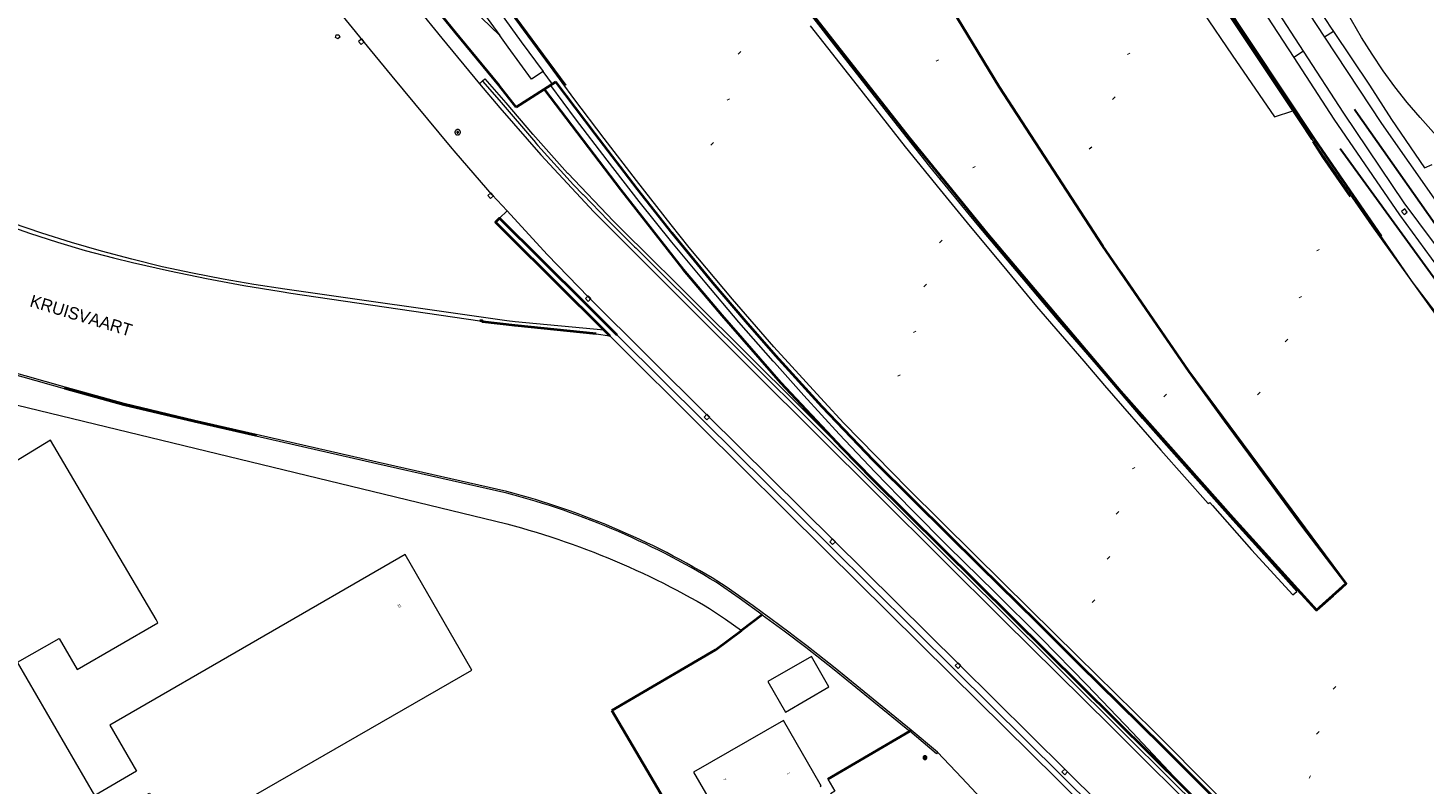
# Model space of a CAD drawing. Header units: metres. Extents: x 135779 to 137489, y 452643 to 455118.
# Tile 354 of 489: x 136446 to 136604, y 454684 to 454770. Entities that reach past the tile are written whole.
import ezdxf
from ezdxf.enums import TextEntityAlignment as Align

# ---------------------------------------------------------------- set-up
doc = ezdxf.new("R2010")
doc.units = ezdxf.units.M
for name, pattern in [('DGN_Style_1', [33.729988, 0.056123, -33.673865]), ('DGN_Style_3', [78.572352, 56.123108, -22.449243]), ('DGN_Style_4', [89.853097, 44.898487, -22.449243, 0.056123, -22.449243])]:
    doc.linetypes.add(name, pattern=pattern)
for name, color, linetype, lineweight in [('KTop_BTD_Grasland overig', 62, 'Continuous', 13), ('KTop_BTD_Groenvoorziening', 62, 'Continuous', 13), ('KTop_NAR_Huisnummer (t)', 7, 'Continuous', 13), ('KTop_NAR_Huisnummer tijdelijk (t)', 7, 'Continuous', 13), ('KTop_ORL_Water (t)', 7, 'Continuous', 13), ('KTop_OTD_Gesloten verharding', 15, 'Continuous', 13), ('KTop_OTD_Half verhard', 15, 'Continuous', 13), ('KTop_OTD_Onverhard', 15, 'Continuous', 13), ('KTop_OTD_Open verharding', 15, 'Continuous', 13), ('KTop_OWG_Berm_groenvoorziening', 52, 'Continuous', 13), ('KTop_PND_Grondvlaksituatie van BAG-pand [tachy]', 1, 'Continuous', 13), ('KTop_PUT_Brandkraan of -put', 1, 'Continuous', 13), ('KTop_PUT_Inspectie- of rioolput', 15, 'Continuous', 13), ('KTop_PUT_Kolk', 15, 'Continuous', 13), ('KTop_SHD_Geluidsscherm (l)', 1, 'Continuous', 40), ('KTop_SHD_Hek (l)', 15, 'DGN_Style_4', 40), ('KTop_SHD_Kademuur', 16, 'Continuous', 13), ('KTop_SHD_Kademuur (l)', 1, 'Continuous', 40), ('KTop_SHD_Muur', 15, 'Continuous', 13), ('KTop_SHD_Muur (l)', 15, 'Continuous', 40), ('KTop_SPR_Sneltram (l)', 251, 'DGN_Style_3', 30), ('KTop_SPR_Trein (l)', 8, 'DGN_Style_1', 53), ('KTop_VGO_Boom', 92, 'Continuous', 13), ('KTop_WGD_OV-baan', 251, 'Continuous', 13), ('KTop_WGD_Spoorbaan', 251, 'Continuous', 13)]:
    doc.layers.add(name, color=color, linetype=linetype, lineweight=lineweight)
doc.styles.add('Style-ROVU', font='ROVU.shx')
doc.styles.add('Style-ROVUCURSIEF', font='ROVUCURSIEF.shx')

# ---------------------------------------------------------------- blocks, each defined once
blk = doc.blocks.new('PUT_Brandkraan_of_-put')
at = {"layer": 'KTop_PUT_Brandkraan of -put'}
for p, q in [((-0.25, 0.03), (0, 0.25)), ((-0.16, -0.25), (-0.25, 0.03)), ((0, 0.25), (0.25, 0.03)), ((0.25, 0.03), (0.16, -0.25)), ((0.16, -0.25), (-0.16, -0.25))]:
    blk.add_line(p, q, dxfattribs=at)
blk = doc.blocks.new('PUT_Inspectie-_of_rioolput')
at = {"layer": 'KTop_PUT_Inspectie- of rioolput', "flags": 128}
for points in [[(0.31, 0), (0.31, 0.03), (0.3, 0.06), (0.29, 0.1), (0.28, 0.13), (0.27, 0.15), (0.25, 0.18), (0.23, 0.21), (0.21, 0.23), (0.18, 0.25), (0.15, 0.27), (0.13, 0.28), (0.1, 0.29), (0.06, 0.3), (0.03, 0.31), (0, 0.31), (-0.03, 0.31), (-0.06, 0.3), (-0.1, 0.29), (-0.13, 0.28), (-0.16, 0.27), (-0.18, 0.25), (-0.21, 0.23), (-0.23, 0.21), (-0.25, 0.18), (-0.27, 0.15), (-0.28, 0.13), (-0.29, 0.1), (-0.3, 0.06), (-0.31, 0.03), (-0.31, 0), (-0.31, -0.03), (-0.3, -0.06), (-0.29, -0.1), (-0.28, -0.13), (-0.27, -0.16), (-0.25, -0.18), (-0.23, -0.21), (-0.21, -0.23), (-0.18, -0.25), (-0.15, -0.27), (-0.13, -0.28), (-0.1, -0.29), (-0.06, -0.3), (-0.03, -0.31), (0, -0.31), (0.03, -0.31), (0.06, -0.3), (0.1, -0.29), (0.13, -0.28), (0.15, -0.27), (0.18, -0.25), (0.21, -0.23), (0.23, -0.21), (0.25, -0.18), (0.27, -0.15), (0.28, -0.13), (0.29, -0.1), (0.3, -0.06), (0.31, -0.03), (0.31, 0)], [(0.1, 0), (0.09, 0.01), (0.09, 0.02), (0.09, 0.03), (0.09, 0.04), (0.08, 0.05), (0.08, 0.06), (0.07, 0.06), (0.06, 0.07), (0.06, 0.08), (0.05, 0.08), (0.04, 0.09), (0.03, 0.09), (0.02, 0.09), (0.01, 0.09), (0, 0.09), (-0.01, 0.09), (-0.02, 0.09), (-0.03, 0.09), (-0.04, 0.09), (-0.05, 0.08), (-0.06, 0.08), (-0.06, 0.07), (-0.07, 0.06), (-0.08, 0.06), (-0.08, 0.05), (-0.09, 0.04), (-0.09, 0.03), (-0.09, 0.02), (-0.09, 0.01), (-0.09, 0), (-0.09, -0.01), (-0.09, -0.02), (-0.09, -0.03), (-0.09, -0.04), (-0.08, -0.05), (-0.08, -0.06), (-0.07, -0.06), (-0.06, -0.07), (-0.06, -0.08), (-0.05, -0.08), (-0.04, -0.09), (-0.03, -0.09), (-0.02, -0.09), (-0.01, -0.09), (0, -0.09), (0.01, -0.09), (0.02, -0.09), (0.03, -0.09), (0.04, -0.09), (0.05, -0.08), (0.06, -0.08), (0.06, -0.07), (0.07, -0.06), (0.08, -0.06), (0.08, -0.05), (0.09, -0.04), (0.09, -0.03), (0.09, -0.02), (0.09, -0.01), (0.1, 0)], [(0.04, 0), (0.03, 0), (0.03, 0.01), (0.03, 0.01), (0.03, 0.01), (0.03, 0.02), (0.03, 0.02), (0.03, 0.02), (0.02, 0.03), (0.02, 0.03), (0.02, 0.03), (0.01, 0.03), (0.01, 0.03), (0.01, 0.03), (0, 0.03), (0, 0.03), (0, 0.03), (-0.01, 0.03), (-0.01, 0.03), (-0.01, 0.03), (-0.02, 0.03), (-0.02, 0.03), (-0.02, 0.03), (-0.03, 0.02), (-0.03, 0.02), (-0.03, 0.02), (-0.03, 0.01), (-0.03, 0.01), (-0.03, 0.01), (-0.03, 0), (-0.03, 0), (-0.03, 0), (-0.03, -0.01), (-0.03, -0.01), (-0.03, -0.01), (-0.03, -0.02), (-0.03, -0.02), (-0.03, -0.02), (-0.02, -0.03), (-0.02, -0.03), (-0.02, -0.03), (-0.01, -0.03), (-0.01, -0.03), (-0.01, -0.03), (0, -0.03), (0, -0.03), (0, -0.03), (0.01, -0.03), (0.01, -0.03), (0.01, -0.03), (0.02, -0.03), (0.02, -0.03), (0.02, -0.03), (0.03, -0.02), (0.03, -0.02), (0.03, -0.02), (0.03, -0.01), (0.03, -0.01), (0.03, -0.01), (0.03, 0), (0.04, 0)], [(0.01, 0.02), (0.01, 0.02), (0.01, 0.02), (0, 0.02), (0, 0.02), (0, 0.02), (0, 0.02), (-0.01, 0.02), (-0.01, 0.02), (-0.01, 0.02), (-0.01, 0.02), (-0.01, 0.02), (-0.02, 0.02), (-0.02, 0.01), (-0.02, 0.01), (-0.02, 0.01), (-0.02, 0.01), (-0.02, 0.01), (-0.02, 0), (-0.02, 0), (-0.02, 0), (-0.02, 0), (-0.02, -0.01), (-0.02, -0.01), (-0.02, -0.01), (-0.02, -0.01), (-0.02, -0.01), (-0.02, -0.02), (-0.01, -0.02), (-0.01, -0.02), (-0.01, -0.02), (-0.01, -0.02), (-0.01, -0.02), (0, -0.02), (0, -0.02), (0, -0.02), (0, -0.02), (0.01, -0.02), (0.01, -0.02), (0.01, -0.02), (0.01, -0.02), (0.01, -0.02), (0.02, -0.02), (0.02, -0.01), (0.02, -0.01), (0.02, -0.01), (0.02, -0.01), (0.02, -0.01), (0.02, 0), (0.02, 0), (0.02, 0), (0.02, 0), (0.02, 0.01), (0.02, 0.01), (0.02, 0.01), (0.02, 0.01), (0.02, 0.01), (0.02, 0.02), (0.01, 0.02), (0.01, 0.02), (0.01, 0.02)]]:
    blk.add_lwpolyline(points, dxfattribs=at)
blk = doc.blocks.new('PUT_Kolk')
at = {"layer": 'KTop_PUT_Kolk', "flags": 128}
blk.add_lwpolyline([(0.22, -0.23), (0.22, 0.22), (-0.23, 0.22), (-0.23, -0.23), (0.22, -0.23)], dxfattribs=at)
blk = doc.blocks.new('VGO_Boom')
at = {"layer": 'KTop_VGO_Boom', "flags": 128}
for points in [[(0.21, 0), (0.21, 0.02), (0.21, 0.04), (0.2, 0.07), (0.2, 0.09), (0.19, 0.11), (0.17, 0.13), (0.16, 0.14), (0.14, 0.16), (0.13, 0.17), (0.11, 0.19), (0.09, 0.2), (0.07, 0.2), (0.04, 0.21), (0.02, 0.21), (0, 0.21), (-0.02, 0.21), (-0.05, 0.21), (-0.07, 0.2), (-0.09, 0.2), (-0.11, 0.19), (-0.13, 0.17), (-0.14, 0.16), (-0.16, 0.14), (-0.17, 0.13), (-0.19, 0.11), (-0.2, 0.09), (-0.2, 0.07), (-0.21, 0.04), (-0.21, 0.02), (-0.22, 0), (-0.21, -0.02), (-0.21, -0.05), (-0.2, -0.07), (-0.2, -0.09), (-0.19, -0.11), (-0.17, -0.13), (-0.16, -0.14), (-0.14, -0.16), (-0.13, -0.17), (-0.11, -0.19), (-0.09, -0.2), (-0.07, -0.2), (-0.05, -0.21), (-0.02, -0.21), (0, -0.22), (0.02, -0.21), (0.04, -0.21), (0.07, -0.2), (0.09, -0.2), (0.11, -0.19), (0.13, -0.17), (0.14, -0.16), (0.16, -0.14), (0.17, -0.13), (0.19, -0.11), (0.2, -0.09), (0.2, -0.07), (0.21, -0.05), (0.21, -0.02), (0.21, 0)], [(0.15, 0), (0.15, 0.02), (0.15, 0.03), (0.15, 0.05), (0.14, 0.06), (0.13, 0.08), (0.13, 0.09), (0.12, 0.1), (0.1, 0.12), (0.09, 0.13), (0.08, 0.13), (0.06, 0.14), (0.05, 0.15), (0.03, 0.15), (0.02, 0.15), (0, 0.15), (-0.02, 0.15), (-0.03, 0.15), (-0.05, 0.15), (-0.06, 0.14), (-0.08, 0.13), (-0.09, 0.13), (-0.1, 0.12), (-0.12, 0.1), (-0.13, 0.09), (-0.13, 0.08), (-0.14, 0.06), (-0.15, 0.05), (-0.15, 0.03), (-0.15, 0.02), (-0.16, 0), (-0.15, -0.02), (-0.15, -0.03), (-0.15, -0.05), (-0.14, -0.06), (-0.13, -0.08), (-0.13, -0.09), (-0.12, -0.1), (-0.1, -0.12), (-0.09, -0.13), (-0.08, -0.13), (-0.06, -0.14), (-0.05, -0.15), (-0.03, -0.15), (-0.02, -0.15), (0, -0.16), (0.02, -0.15), (0.03, -0.15), (0.05, -0.15), (0.06, -0.14), (0.08, -0.13), (0.09, -0.13), (0.1, -0.12), (0.12, -0.1), (0.13, -0.09), (0.13, -0.08), (0.14, -0.06), (0.15, -0.05), (0.15, -0.03), (0.15, -0.02), (0.15, 0)], [(0.1, 0), (0.09, 0.01), (0.09, 0.02), (0.09, 0.03), (0.09, 0.04), (0.08, 0.05), (0.08, 0.06), (0.07, 0.06), (0.06, 0.07), (0.06, 0.08), (0.05, 0.08), (0.04, 0.09), (0.03, 0.09), (0.02, 0.09), (0.01, 0.09), (0, 0.09), (-0.01, 0.09), (-0.02, 0.09), (-0.03, 0.09), (-0.04, 0.09), (-0.05, 0.08), (-0.06, 0.08), (-0.06, 0.07), (-0.07, 0.06), (-0.08, 0.06), (-0.08, 0.05), (-0.09, 0.04), (-0.09, 0.03), (-0.09, 0.02), (-0.09, 0.01), (-0.1, 0), (-0.09, -0.01), (-0.09, -0.02), (-0.09, -0.03), (-0.09, -0.04), (-0.08, -0.05), (-0.08, -0.06), (-0.07, -0.06), (-0.06, -0.07), (-0.06, -0.08), (-0.05, -0.08), (-0.04, -0.09), (-0.03, -0.09), (-0.02, -0.09), (-0.01, -0.09), (0, -0.1), (0.01, -0.09), (0.02, -0.09), (0.03, -0.09), (0.04, -0.09), (0.05, -0.08), (0.06, -0.08), (0.06, -0.07), (0.07, -0.06), (0.08, -0.06), (0.08, -0.05), (0.09, -0.04), (0.09, -0.03), (0.09, -0.02), (0.09, -0.01), (0.1, 0)], [(0.04, 0), (0.03, 0), (0.03, 0.01), (0.03, 0.01), (0.03, 0.01), (0.03, 0.02), (0.03, 0.02), (0.03, 0.02), (0.02, 0.03), (0.02, 0.03), (0.02, 0.03), (0.01, 0.03), (0.01, 0.03), (0.01, 0.03), (0, 0.03), (0, 0.03), (0, 0.03), (-0.01, 0.03), (-0.01, 0.03), (-0.01, 0.03), (-0.02, 0.03), (-0.02, 0.03), (-0.02, 0.03), (-0.03, 0.02), (-0.03, 0.02), (-0.03, 0.02), (-0.03, 0.01), (-0.03, 0.01), (-0.03, 0.01), (-0.04, 0), (-0.04, 0), (-0.04, 0), (-0.03, -0.01), (-0.03, -0.01), (-0.03, -0.01), (-0.03, -0.02), (-0.03, -0.02), (-0.03, -0.02), (-0.02, -0.03), (-0.02, -0.03), (-0.02, -0.03), (-0.01, -0.03), (-0.01, -0.03), (-0.01, -0.03), (0, -0.04), (0, -0.04), (0, -0.04), (0.01, -0.03), (0.01, -0.03), (0.01, -0.03), (0.02, -0.03), (0.02, -0.03), (0.02, -0.03), (0.03, -0.02), (0.03, -0.02), (0.03, -0.02), (0.03, -0.01), (0.03, -0.01), (0.03, -0.01), (0.03, 0), (0.04, 0)]]:
    blk.add_lwpolyline(points, dxfattribs=at)

msp = doc.modelspace()

# ---------------------------------------------------------------- linework, layer by layer
at = {"layer": 'KTop_BTD_Grasland overig', "flags": 128}
msp.add_lwpolyline([(136589.17, 454760.6), (136580.54, 454773.59), (136574.5, 454783.74)], dxfattribs=at)
at = {"layer": 'KTop_BTD_Groenvoorziening', "flags": 128}
for points in [[(136439.32, 454728.46), (136500, 454713.74), (136500.83, 454713.52), (136501.67, 454713.28), (136502.5, 454713.04), (136503.32, 454712.79), (136504.15, 454712.53), (136504.97, 454712.26), (136505.79, 454711.99), (136506.61, 454711.71), (136507.42, 454711.42), (136508.24, 454711.13), (136509.05, 454710.82), (136509.85, 454710.51), (136510.66, 454710.19), (136511.46, 454709.87), (136512.26, 454709.54), (136513.05, 454709.19), (136513.84, 454708.85), (136514.63, 454708.49), (136515.41, 454708.13), (136516.2, 454707.76), (136516.97, 454707.38), (136517.75, 454707), (136518.52, 454706.61), (136519.29, 454706.21), (136520.05, 454705.8), (136520.81, 454705.39), (136521.57, 454704.97), (136522.32, 454704.55), (136523, 454704.15), (136524.81, 454702.91), (136526.6, 454701.65), (136528.97, 454703.43)], [(136545.7, 454690.21), (136536.42, 454684.76), (136537.19, 454683.42), (136536.71, 454683.12), (136537.29, 454682.06), (136536.81, 454681.77)], [(136591.94, 454644.9), (136580.88, 454650.74), (136568.15, 454663.47), (136565.9, 454669.65), (136551.6, 454684.91), (136548.87, 454687.82)]]:
    msp.add_lwpolyline(points, dxfattribs=at)
at = {"layer": 'KTop_OTD_Gesloten verharding', "flags": 128}
for points in [[(136494.03, 454778.95), (136497.62, 454774.02), (136501.63, 454768.43), (136504.13, 454765.06)], [(136496.91, 454763.67), (136497.24, 454763.99)], [(136601.28, 454659.69), (136575.67, 454685.08), (136570.93, 454690.12), (136565.8, 454695.47), (136560.62, 454700.76), (136555.37, 454706), (136550.08, 454711.18), (136545.9, 454715.37), (136541.77, 454719.62), (136537.71, 454723.93), (136533.7, 454728.29), (136530.35, 454732.03), (136530.22, 454732.18), (136526.32, 454736.64), (136522.49, 454741.15), (136518.72, 454745.72), (136515.01, 454750.33), (136511.36, 454755), (136507.77, 454759.71), (136504.99, 454763.47), (136505.19, 454763.61), (136504.13, 454765.06)]]:
    msp.add_lwpolyline(points, dxfattribs=at)
at = {"layer": 'KTop_OTD_Half verhard', "flags": 128}
for points in [[(136532.99, 454872.53), (136532.72, 454871.7), (136536.71, 454864.81), (136541.63, 454856.43), (136542.54, 454856.74), (136543.82, 454854.38), (136542.96, 454853.96), (136546.54, 454847.82), (136561.98, 454821.66), (136562.87, 454822.17), (136564.24, 454819.93), (136563.31, 454819.38), (136577.37, 454795.56), (136582.36, 454787.46), (136583.24, 454788.03), (136584.79, 454785.64), (136583.94, 454785.05), (136588.02, 454778.46), (136593.45, 454770.08), (136593.76, 454769.61)], [(136593.76, 454769.61), (136592.76, 454768.95)], [(136593.76, 454769.61), (136597.85, 454763.5), (136600.35, 454759.61), (136604.09, 454754.15), (136604.97, 454754.52)]]:
    msp.add_lwpolyline(points, dxfattribs=at)
at = {"layer": 'KTop_OTD_Onverhard', "flags": 128}
msp.add_lwpolyline([(136500.02, 454749.25), (136499.15, 454748.42)], dxfattribs=at)
at = {"layer": 'KTop_OTD_Open verharding', "flags": 128}
for points in [[(136504.13, 454765.06), (136502.8, 454764.18), (136500.14, 454767.84), (136499.19, 454769.14)], [(136590.36, 454767.37), (136589.27, 454766.64)]]:
    msp.add_lwpolyline(points, dxfattribs=at)
at = {"layer": 'KTop_OWG_Berm_groenvoorziening', "flags": 128}
for points in [[(136499.19, 454769.14), (136495.09, 454773.11), (136490.23, 454777.93), (136485.42, 454782.8), (136480.68, 454787.73), (136475.99, 454792.71), (136471.36, 454797.75), (136466.8, 454802.84), (136465.57, 454804.23), (136462.29, 454807.98), (136462.26, 454808.01), (136459.01, 454812.34)], [(136494.03, 454778.95), (136492.74, 454777.97), (136496.43, 454772.94), (136499.19, 454769.14)]]:
    msp.add_lwpolyline(points, dxfattribs=at)
at = {"layer": 'KTop_PND_Grondvlaksituatie van BAG-pand [tachy]', "flags": 128}
for points in [[(136606.69, 454756.53), (136605.11, 454758.15), (136603.6, 454759.83), (136602.14, 454761.55), (136600.75, 454763.33), (136599.42, 454765.15), (136598.16, 454767.02), (136596.96, 454768.93), (136595.83, 454770.89), (136591.53, 454778.54), (136591.12, 454779.26), (136589.94, 454781.36), (136574.66, 454808.53), (136573.26, 454811.01), (136551.88, 454848.98), (136521.97, 454901.97), (136520.4, 454901.08), (136507.68, 454923.69), (136506.41, 454925.94), (136504.5, 454929.33), (136500, 454937.32), (136491.77, 454951.94), (136493.34, 454952.82), (136482.72, 454971.69)], [(136448.89, 454660.12), (136462.05, 454667.71), (136456.52, 454677.22), (136458.46, 454678.37), (136456.6, 454681.58), (136459.45, 454683.18), (136462.51, 454677.84), (136496.04, 454697.14), (136488.45, 454710.28), (136454.96, 454690.89), (136458, 454685.69), (136453.25, 454682.9), (136444.48, 454698.06), (136449.22, 454700.73), (136451.26, 454697.21), (136460.42, 454702.5), (136460.21, 454702.87), (136455.14, 454711.48), (136448.22, 454723.23), (136439.33, 454717.83)], [(136529.6, 454695.86), (136531.59, 454692.39), (136536.53, 454695.24), (136534.54, 454698.7), (136529.6, 454695.86)], [(136535.55, 454683.91), (136535.67, 454684.01), (136535.55, 454684.22), (136531.4, 454691.42), (136521.16, 454685.58), (136525.52, 454678.09)]]:
    msp.add_lwpolyline(points, dxfattribs=at)
at = {"layer": 'KTop_SHD_Geluidsscherm (l)', "flags": 128}
for points in [[(136607.16, 454656.01), (136601.61, 454661.46), (136595.59, 454667.49), (136590.72, 454672.32), (136584.78, 454678.13), (136580.23, 454682.66), (136574.43, 454688.48), (136569.45, 454693.34), (136565.03, 454697.72), (136560.15, 454702.57), (136553.69, 454708.94), (136546.21, 454716.36), (136541.6, 454720.93), (136535.78, 454727.03), (136530.52, 454732.82), (136527.11, 454736.69), (136523.35, 454741.1), (136518.75, 454746.71), (136514.82, 454751.7), (136510.02, 454758.01), (136505.56, 454763.9)], [(136504.32, 454762.94), (136512.88, 454751.68), (136520.01, 454742.59), (136524.37, 454737.42)], [(136524.37, 454737.42), (136531.04, 454729.77), (136537.98, 454722.38), (136541.49, 454718.81), (136620.23, 454640.78), (136637.46, 454624.28), (136648.26, 454614.78), (136658.6, 454606.24)]]:
    msp.add_lwpolyline(points, dxfattribs=at)
at = {"layer": 'KTop_SHD_Hek (l)', "flags": 128}
for points in [[(136593.69, 454705.56), (136591.86, 454703.94), (136587.17, 454709.06), (136582.37, 454714.41), (136578.64, 454718.58), (136574.9, 454722.78), (136569.62, 454728.8), (136564.83, 454734.38), (136558.21, 454742.18), (136554.52, 454746.65), (136550.18, 454751.97), (136545.59, 454757.63), (136540, 454764.74), (136536.66, 454769), (136533.88, 454772.57), (136530.1, 454777.5), (136526.33, 454782.48), (136522.37, 454787.63), (136517.56, 454793.94), (136513.74, 454798.92), (136510.12, 454803.71), (136505.57, 454809.69), (136500.66, 454816.2), (136497.09, 454820.94), (136491.78, 454827.94), (136484.93, 454836.98), (136479.64, 454843.99), (136474.08, 454851.35)], [(136594.22, 454706.05), (136595.21, 454706.96), (136590.22, 454713.52), (136586.31, 454718.81), (136581.45, 454725.43), (136577.36, 454731.06), (136572.49, 454738.19), (136567.6, 454745.26), (136563.58, 454751.45), (136559.44, 454757.83), (136555.84, 454763.34), (136551.7, 454770.17), (136546.02, 454779.55), (136541.68, 454786.95), (136537.43, 454794.41), (136536.24, 454796.39), (136532.45, 454803.08), (136529.5, 454808.39), (136527.4, 454812.07), (136525.09, 454816.23)], [(136505.56, 454763.9), (136501.07, 454761.01), (136499.13, 454763.46), (136494.13, 454769.53), (136489.32, 454775.47), (136485.39, 454780.2), (136481.71, 454784.68), (136477.93, 454789.31), (136474, 454794.09), (136469.91, 454799.13), (136462.31, 454808.36), (136458.83, 454812.56)], [(136591.34, 454757.39), (136588.56, 454761.62), (136582.96, 454770.03), (136580.55, 454773.73), (136577.94, 454778.04), (136575.84, 454781.59), (136574.58, 454783.78), (136572.89, 454785.78), (136568.79, 454791.96), (136568.75, 454792.02)], [(136574.66, 454783.86), (136576.47, 454780.76), (136576.55, 454780.82), (136580.89, 454773.59), (136591.64, 454757.32), (136602.7, 454741.25), (136614.52, 454725.74), (136626.61, 454710.41), (136639.31, 454695.6), (136648.75, 454684.67)], [(136492.77, 454782.51), (136498.41, 454774.65), (136506.65, 454763.49)], [(136651.81, 454680.73), (136645.54, 454687.96), (136640.23, 454694.17), (136632.58, 454703.08), (136626.17, 454710.54), (136621.08, 454716.97), (136615.67, 454723.83), (136610.17, 454730.97), (136604.07, 454738.98), (136601.74, 454742.17), (136597.17, 454748.77), (136592.62, 454755.35), (136591.47, 454757.12)], [(136449.86, 454729.15), (136456.56, 454727.3), (136464.58, 454725.39), (136471.54, 454723.79)], [(136528.97, 454703.43), (136526.6, 454701.65)], [(136521.73, 454675.87), (136511.92, 454692.57), (136523.67, 454699.46), (136526.6, 454701.65)], [(136545.7, 454690.21), (136536.42, 454684.76)], [(136545.88, 454690.32), (136545.7, 454690.21)]]:
    msp.add_lwpolyline(points, dxfattribs=at)
at = {"layer": 'KTop_SHD_Kademuur', "flags": 128}
for points in [[(136499.15, 454748.42), (136498.72, 454747.97), (136500.1, 454746.58), (136511.04, 454735.71)], [(136499.15, 454748.42), (136508.89, 454738.77), (136512.52, 454735.15), (136512.73, 454734.94), (136522.37, 454725.34), (136536.66, 454711.19), (136550.85, 454697.13), (136562.89, 454685.22), (136574.45, 454673.78), (136581.5, 454666.82), (136584.38, 454663.74), (136585.74, 454662.05), (136586.47, 454660.96), (136586.91, 454660.31)], [(136442.73, 454747.81), (136445.86, 454746.72), (136449.01, 454745.71), (136452.18, 454744.77), (136455.37, 454743.91), (136457.52, 454743.38), (136461.72, 454742.44), (136465.94, 454741.58), (136470.17, 454740.8), (136474.41, 454740.1), (136475.51, 454739.93), (136496.94, 454736.77), (136497.24, 454736.77), (136497.23, 454736.66), (136500.92, 454736.26), (136510.13, 454735.3), (136511.67, 454735.09)], [(136511.04, 454735.71), (136500.96, 454736.67), (136500, 454736.77), (136474.82, 454740.38), (136471.31, 454740.9), (136467.83, 454741.49), (136464.35, 454742.17), (136460.89, 454742.92), (136457.45, 454743.76), (136454.03, 454744.67), (136450.63, 454745.65), (136447.25, 454746.72), (136443.9, 454747.85)], [(136449.88, 454729.23), (136424.64, 454736.38), (136421.91, 454737.2), (136406.13, 454742.6), (136397.87, 454745.73)], [(136449.83, 454729.06), (136424.58, 454736.16)], [(136511.67, 454735.09), (136511.04, 454735.71)], [(136511.67, 454735.09), (136512.28, 454734.48), (136521.92, 454724.88), (136536.2, 454710.73), (136550.4, 454696.66), (136562.43, 454684.76), (136574, 454673.32), (136581.04, 454666.37), (136583.89, 454663.31), (136585.22, 454661.66), (136585.93, 454660.6), (136586.01, 454660.48), (136585.84, 454660.37), (136586.98, 454658.54), (136588.02, 454658)], [(136449.83, 454729.06), (136449.88, 454729.23)], [(136471.51, 454723.7), (136464.56, 454725.31), (136456.54, 454727.22), (136449.83, 454729.06)], [(136471.55, 454723.88), (136464.6, 454725.48), (136456.58, 454727.39), (136449.88, 454729.23)], [(136471.55, 454723.88), (136471.51, 454723.7)], [(136528.97, 454703.43), (136526.37, 454705.29), (136523.73, 454707.11), (136523.08, 454707.51), (136522.36, 454707.94), (136521.63, 454708.36), (136520.91, 454708.77), (136520.18, 454709.18), (136519.44, 454709.58), (136518.7, 454709.97), (136517.96, 454710.36), (136517.21, 454710.74), (136516.46, 454711.11), (136515.71, 454711.47), (136514.95, 454711.83), (136514.19, 454712.18), (136513.43, 454712.53), (136512.66, 454712.86), (136511.89, 454713.19), (136511.11, 454713.51), (136510.34, 454713.82), (136509.56, 454714.13), (136508.78, 454714.43), (136507.99, 454714.72), (136507.2, 454715), (136506.41, 454715.28), (136505.62, 454715.55), (136504.82, 454715.81), (136504.03, 454716.06), (136503.22, 454716.31), (136502.42, 454716.54), (136501.62, 454716.77), (136500.81, 454717), (136500, 454717.21), (136485.25, 454720.54), (136471.51, 454723.7)], [(136548.87, 454687.82), (136545.88, 454690.32), (136537.25, 454697.36), (136534.02, 454699.89), (136532.96, 454700.7), (136531.97, 454701.46), (136530.97, 454702.21), (136529.96, 454702.96), (136528.95, 454703.69), (136527.94, 454704.43), (136526.92, 454705.15), (136525.89, 454705.87), (136524.86, 454706.58), (136523.83, 454707.29), (136523.3, 454707.6), (136522.58, 454708.04), (136521.85, 454708.46), (136521.11, 454708.88), (136520.37, 454709.29), (136519.63, 454709.69), (136518.88, 454710.09), (136518.13, 454710.48), (136517.38, 454710.86), (136516.62, 454711.24), (136515.86, 454711.6), (136515.09, 454711.96), (136514.33, 454712.32), (136513.55, 454712.66), (136512.78, 454713), (136512, 454713.34), (136511.22, 454713.66), (136510.44, 454713.98), (136509.65, 454714.29), (136508.86, 454714.59), (136508.07, 454714.88), (136507.27, 454715.17), (136506.47, 454715.45), (136505.67, 454715.72), (136504.87, 454715.98), (136504.06, 454716.24), (136503.26, 454716.49), (136502.44, 454716.73), (136501.63, 454716.97), (136500.82, 454717.19), (136500, 454717.41), (136485.29, 454720.73), (136471.55, 454723.88)], [(136528.97, 454703.43), (136531.45, 454701.6), (136533.9, 454699.73), (136537.13, 454697.2), (136545.7, 454690.21)], [(136548.87, 454687.82), (136548.74, 454687.66), (136545.7, 454690.21)]]:
    msp.add_lwpolyline(points, dxfattribs=at)
at = {"layer": 'KTop_SHD_Kademuur (l)', "flags": 128}
for points in [[(136512.52, 454735.15), (136508.89, 454738.77), (136499.15, 454748.42), (136498.72, 454747.97), (136500.1, 454746.58), (136511.04, 454735.71), (136511.67, 454735.09)], [(136510.13, 454735.3), (136500.92, 454736.26), (136497.23, 454736.66), (136497.24, 454736.77), (136496.94, 454736.77)]]:
    msp.add_lwpolyline(points, dxfattribs=at)
at = {"layer": 'KTop_SHD_Muur', "flags": 128}
for points in [[(136497.24, 454763.99), (136497.24, 454763.99), (136497.23, 454763.97), (136499.12, 454761.81), (136503.25, 454757), (136503.26, 454756.99), (136503.53, 454756.68), (136507.57, 454752.22), (136508.63, 454751.12), (136508.64, 454751.12), (136511.5, 454748.16), (136511.51, 454748.15), (136511.74, 454747.91), (136514.49, 454745.17), (136514.65, 454745.01), (136517.02, 454742.66), (136521.69, 454738.02), (136534.32, 454725.45), (136537.31, 454722.47), (136547.77, 454712.06), (136549.67, 454710.16), (136549.71, 454710.12), (136550.09, 454709.74), (136555.49, 454704.39), (136563.39, 454696.57), (136575.7, 454684.31), (136577.81, 454682.23)], [(136497.24, 454763.99), (136497.5, 454764.24), (136499.89, 454761.51), (136502.92, 454757.97), (136502.94, 454757.95), (136506.89, 454753.54), (136506.91, 454753.52), (136512.11, 454748.08), (136517.16, 454743.06), (136518.25, 454741.98), (136523.63, 454736.64), (136524.83, 454735.44), (136535.65, 454724.66), (136539.7, 454720.63), (136549.42, 454710.95), (136561.96, 454698.53), (136563.18, 454697.31), (136573.45, 454687.08), (136575.89, 454684.65), (136585.97, 454674.76)]]:
    msp.add_lwpolyline(points, dxfattribs=at)
at = {"layer": 'KTop_SHD_Muur (l)', "flags": 128}
msp.add_lwpolyline([(136474.08, 454851.35), (136497.09, 454820.94), (136522.37, 454787.63), (136533.88, 454772.57), (136545.59, 454757.63), (136554.52, 454746.65), (136569.62, 454728.8), (136582.37, 454714.41), (136591.86, 454703.94), (136595.21, 454706.96), (136577.36, 454731.06), (136567.6, 454745.26), (136555.84, 454763.34), (136551.7, 454770.17), (136546.02, 454779.55), (136541.68, 454786.95), (136536.24, 454796.39), (136532.45, 454803.08), (136525.09, 454816.23)], dxfattribs=at)
at = {"layer": 'KTop_SPR_Sneltram (l)', "flags": 128}
for points in [[(136477.3, 454964.31), (136483.2, 454953.66), (136491.49, 454938.94), (136499.53, 454924.61), (136507.29, 454910.8), (136522.16, 454884.58), (136532.54, 454866.35), (136543.37, 454847.5), (136554.75, 454828.18), (136562.91, 454814.41), (136570.85, 454801.04), (136579.36, 454786.97), (136596.3, 454760.56), (136608.98, 454742.51), (136627.16, 454718.92), (136637.46, 454706.62), (136644.12, 454699.01), (136647.07, 454695.72), (136650.04, 454692.45), (136653.03, 454689.21), (136656.05, 454685.99), (136659.1, 454682.79), (136662.17, 454679.62), (136665.26, 454676.47), (136668.38, 454673.34), (136671.52, 454670.24), (136674.69, 454667.16)], [(136475.68, 454959.85), (136493.12, 454928.77), (136510.87, 454897.37), (136528.5, 454866.41), (136545.83, 454836.24), (136570.22, 454794.9), (136592.82, 454758.67), (136615.78, 454727.02), (136635.77, 454702.56), (136650.94, 454685.72), (136654.23, 454682.27), (136660.56, 454675.75), (136664.02, 454672.16)]]:
    msp.add_lwpolyline(points, dxfattribs=at)
at = {"layer": 'KTop_SPR_Trein (l)', "flags": 128}
for points in [[(136471.33, 454947.9), (136491.62, 454911.59), (136538.71, 454827.3), (136545.43, 454815.54), (136551.85, 454804.64), (136558.97, 454792.85), (136567.19, 454780.11), (136573.72, 454770.36), (136580.77, 454760.24), (136586.99, 454751.51), (136595.25, 454740.46), (136603, 454730.47), (136616.98, 454713.26), (136627.89, 454700.64), (136633.53, 454694.29), (136640.42, 454686.8), (136648.17, 454678.57), (136657.02, 454669.55), (136667.14, 454659.51), (136676.71, 454650.46), (136690.24, 454638.21), (136697.82, 454631.6), (136708.35, 454622.76), (136718.41, 454614.62), (136726.9, 454607.89), (136727.52, 454607.42)], [(136469.44, 454942.69), (136489.16, 454907.45), (136536.93, 454822.12), (136547.09, 454804.41), (136552.03, 454796.12), (136559.2, 454784.53), (136564.32, 454776.49), (136569.4, 454768.71), (136580.94, 454752.04), (136591.66, 454737.17), (136599.09, 454727.5), (136605.01, 454720.04), (136611.08, 454712.6), (136618.32, 454703.82), (136630.94, 454689.37), (136639.1, 454680.48), (136645.75, 454673.42), (136654.13, 454664.86), (136665.16, 454653.89), (136678.74, 454641.08), (136695.41, 454626.25), (136711.6, 454612.7), (136724.24, 454602.8)], [(136467.58, 454937.57), (136532.64, 454821.52), (136539.82, 454808.9), (136550.38, 454790.93), (136559.94, 454775.57), (136564.89, 454767.96), (136570.73, 454759.26), (136578.2, 454748.49), (136584.05, 454740.4), (136597.91, 454721.89), (136610.53, 454706.38), (136618.65, 454696.74), (136626.69, 454687.55), (136632.26, 454681.34), (136638.26, 454674.83), (136649.26, 454663.38), (136660.79, 454651.86), (136670.29, 454642.77), (136680.94, 454633), (136690.4, 454624.64), (136697.24, 454618.78), (136712.28, 454606.42), (136721.69, 454599.22)], [(136465.69, 454932.36), (136531.42, 454815.02), (136532.23, 454813.42), (136547.67, 454786.41), (136553.26, 454776.96), (136560.3, 454765.5), (136573.86, 454744.58), (136581.34, 454734.02), (136591.59, 454719.81), (136603.9, 454703.8), (136614.8, 454690.35), (136632.17, 454670.2), (136649.02, 454652.19), (136662.34, 454638.73), (136675.97, 454625.7), (136691, 454612.12), (136712.53, 454593.95), (136715.99, 454591.25)], [(136456.66, 454907.51), (136480.43, 454865.64), (136488.36, 454852.03), (136492.55, 454845.1), (136502.12, 454829.94), (136515.06, 454810.73), (136524.3, 454797.92), (136532.12, 454787.3), (136541.35, 454775.36), (136541.85, 454774.85), (136552.64, 454761.64), (136556.99, 454756.62)], [(136446.66, 454880), (136523.9, 454777.81), (136534.91, 454763.56), (136549.7, 454745.2), (136567.14, 454724.54), (136574.06, 454716.75), (136586.3, 454703.19), (136603.17, 454685.26), (136625.84, 454662.61), (136642.88, 454646.55), (136657.5, 454633.29), (136672.38, 454620.34), (136684.74, 454609.93), (136707.1, 454591.99), (136713.17, 454587.34)], [(136444.82, 454874.93), (136523.4, 454771.05), (136532.95, 454758.68), (136540.4, 454749.31), (136559.4, 454726.36), (136570.88, 454713.16), (136578.41, 454704.71), (136590.85, 454691.23), (136602.48, 454679), (136616.73, 454664.63), (136630.08, 454651.62), (136645.65, 454637.09), (136665.03, 454619.8), (136690.68, 454598.2), (136703.09, 454588.27), (136710.01, 454582.96)], [(136442.63, 454868.92), (136512.82, 454777.77), (136520.11, 454768.55), (136526.32, 454760.3), (136534.95, 454749.38), (136548.35, 454732.99), (136562.07, 454716.83), (136575.09, 454702.19), (136585.63, 454690.69), (136604.02, 454671.53), (136613.59, 454661.84), (136618.94, 454656.64), (136626.17, 454649.65), (136637.06, 454639.44), (136646.35, 454630.9), (136662.42, 454616.64), (136670.93, 454609.34), (136676.64, 454604.44), (136692.03, 454591.79), (136699.89, 454585.55), (136707.59, 454579.61)], [(136440.81, 454863.91), (136452.26, 454849.11), (136511.93, 454771.51), (136523.08, 454757.1), (136531.41, 454746.61), (136543.62, 454731.58), (136557.17, 454715.65), (136568.2, 454703.09), (136582.03, 454687.96), (136595.04, 454674.24), (136611.72, 454657.43), (136616.8, 454652.43), (136625.25, 454644.29), (136635.73, 454634.51), (136642.52, 454628.28), (136651.95, 454619.84), (136660.52, 454612.38), (136664.79, 454608.71), (136671.65, 454602.76), (136686.47, 454590.46), (136704.75, 454575.68)], [(136475.93, 454864.96), (136483.13, 454852.28), (136487.67, 454844.45), (136493, 454835.65), (136499.58, 454825.31), (136502.83, 454820.39), (136508.88, 454811.58), (136516.7, 454800.75), (136535.8, 454775.62), (136543.18, 454766.19), (136550.66, 454757), (136588.76, 454711.51)]]:
    msp.add_lwpolyline(points, dxfattribs=at)
at = {"layer": 'KTop_WGD_OV-baan', "flags": 128}
for points in [[(136530.49, 454873.3), (136530.75, 454872.84), (136530.95, 454872.48), (136538.26, 454859.74), (136543.46, 454850.63), (136556.53, 454828.37), (136569.49, 454806.62), (136579.93, 454789.33), (136589.26, 454774.28), (136592.76, 454768.95)], [(136527.65, 454870.6), (136530.11, 454866.27), (136537.62, 454853.15), (136540.1, 454848.73), (136546.55, 454837.45), (136554.68, 454823.69), (136560.51, 454813.85), (136566.23, 454803.96), (136573.05, 454792.21), (136579.01, 454782.77), (136582.66, 454776.81), (136589.27, 454766.64)], [(136590.36, 454767.37), (136583.78, 454777.53), (136581.04, 454781.79), (136574.61, 454792.32), (136567.28, 454804.45), (136554.66, 454825.67), (136545.85, 454840.6), (136538.31, 454853.55), (136530.8, 454866.67), (136528.35, 454870.99)], [(136500.02, 454749.25), (136498.33, 454751.09), (136494.24, 454755.79), (136493.6, 454756.57), (136486.97, 454764.52), (136483.66, 454768.57), (136471.08, 454784.05), (136458.49, 454799.62), (136454.78, 454804.09), (136451.65, 454807.94), (136448.27, 454811.97), (136445.15, 454815.58), (136437.24, 454824.59), (136435.15, 454827.03), (136430.07, 454832.93), (136429.71, 454833.36)], [(136457.88, 454811.47), (136460.33, 454808.51), (136463.91, 454804.1), (136476.76, 454788.31), (136480.71, 454783.44), (136489.77, 454772.31), (136492.61, 454768.83), (136496.91, 454763.67)], [(136645.9, 454687.96), (136639.31, 454695.6), (136626.61, 454710.41), (136614.52, 454725.74), (136602.7, 454741.25), (136591.64, 454757.32), (136586.63, 454764.9), (136580.89, 454773.59), (136576.55, 454780.82), (136576.47, 454780.76), (136574.66, 454783.86), (136574.56, 454783.79), (136573.65, 454785.14)], [(136592.76, 454768.95), (136599.22, 454759.17), (136608.27, 454746.27), (136616.77, 454734.84), (136622.83, 454727.01), (136632.87, 454714.55), (136639.93, 454706.26), (136641.17, 454704.86)], [(136655.44, 454684.42), (136651.72, 454688.35), (136646.88, 454693.68), (136639.98, 454701.38), (136635.62, 454706.41), (136630.69, 454712.27), (136624.69, 454719.55), (136622.3, 454722.76), (136620.56, 454725.02), (136601.8, 454750.17), (136594.93, 454760.32), (136590.36, 454767.37)], [(136589.27, 454766.64), (136593.81, 454759.66), (136601.26, 454748.82), (136610.59, 454736.02), (136618.79, 454725.33), (136621.55, 454721.86), (136624.04, 454719.04), (136630.07, 454711.76), (136635.03, 454705.83), (136639.38, 454700.86), (136646.28, 454693.14), (136651.13, 454687.81), (136654.86, 454683.86)], [(136496.91, 454763.67), (136499.2, 454760.93), (136503.86, 454755.6), (136509.87, 454749.15), (136514.5, 454744.48), (136528.01, 454730.99), (136542.21, 454716.89), (136556.34, 454702.82), (136568.54, 454690.76), (136579.93, 454679.4), (136587.06, 454672.34), (136590.97, 454668.47), (136593.03, 454666.3), (136594.48, 454664.47), (136595.81, 454662.56), (136597.02, 454660.56), (136598.17, 454658.38), (136599.17, 454656.13), (136600.11, 454653.35)], [(136588.47, 454659.54), (136588.48, 454659.78), (136588.31, 454660.19), (136587.26, 454661.66), (136586.13, 454663.08), (136584.95, 454664.45), (136581.94, 454667.41), (136574.83, 454674.49), (136563.45, 454685.75), (136551.32, 454697.79), (136537.05, 454711.89), (136522.81, 454726.01), (136509.31, 454739.44), (136504.59, 454744.3), (136500.02, 454749.25)]]:
    msp.add_lwpolyline(points, dxfattribs=at)
at = {"layer": 'KTop_WGD_Spoorbaan', "flags": 128}
for points in [[(136538.85, 454836.26), (136540.1, 454833.85), (136541.43, 454831.48), (136544.97, 454825.93), (136549.46, 454818.29), (136554.59, 454809.36), (136561.62, 454798.01), (136567.21, 454789.45), (136573.08, 454780.49), (136578.98, 454771.77), (136582.27, 454766.92), (136587.07, 454759.94), (136589.17, 454760.6)], [(136534.41, 454770.25), (136539.72, 454763.49), (136545.2, 454756.51), (136549.17, 454751.63), (136552.54, 454747.48), (136556.18, 454743.14), (136560.09, 454738.42), (136565.47, 454732.18), (136567.81, 454729.42), (136574.18, 454722.1), (136579.57, 454716.06), (136579.73, 454716.18), (136580.06, 454715.81), (136584.48, 454710.78), (136589.15, 454705.67), (136589.62, 454706.07), (136585.26, 454710.93), (136582.36, 454714.16), (136578.11, 454718.92), (136572.09, 454725.7), (136566.88, 454731.83), (136562.46, 454736.94), (136553.37, 454747.76), (136548, 454754.28), (136543.5, 454759.99), (136537.34, 454767.84), (136532.35, 454774.31)], [(136604.16, 454659.71), (136597.04, 454666.67), (136588.97, 454674.72), (136580.24, 454683.35), (136573.34, 454690.26), (136564.72, 454698.72), (136559.3, 454704.09), (136553.06, 454710.27), (136545.48, 454717.75), (136538.24, 454725.18), (136535.98, 454727.59), (136530.27, 454733.83), (136525.58, 454739.24), (136520.69, 454745.1), (136518.63, 454747.66), (136514.69, 454752.71), (136511.04, 454757.48), (136507.61, 454762.02), (136504.94, 454765.62), (136500.43, 454771.79)], [(136589.17, 454760.6), (136591.51, 454757.07), (136598.12, 454747.55), (136606.61, 454735.75), (136613.8, 454726.28), (136626.33, 454710.53), (136632.69, 454702.98), (136645.75, 454687.78)]]:
    msp.add_lwpolyline(points, dxfattribs=at)

# ---------------------------------------------------------------- block references
at = {"layer": 'KTop_PUT_Brandkraan of -put', "rotation": 39.0931622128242}
msp.add_blockref('PUT_Brandkraan_of_-put', (136480.78, 454769.05), dxfattribs=at)
at = {"layer": 'KTop_PUT_Inspectie- of rioolput', "rotation": 219.8261252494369}
msp.add_blockref('PUT_Inspectie-_of_rioolput', (136494.42, 454758.17), dxfattribs=at)
at = {"layer": 'KTop_PUT_Kolk'}
for p, rotation in [((136483.5, 454768.46), 39.09316221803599), ((136498.17, 454750.97), 41.02417085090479), ((136601.82, 454749.16), 36.71616275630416), ((136509.22, 454739.31), 45.12975818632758), ((136522.7, 454725.86), 45.24855700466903), ((136536.95, 454711.71), 45.32915480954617), ((136551.19, 454697.66), 45.32915479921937), ((136563.29, 454685.6), 45.23002610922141)]:
    msp.add_blockref('PUT_Kolk', p, dxfattribs=dict(at, rotation=rotation))
at = {"layer": 'KTop_VGO_Boom'}
msp.add_blockref('VGO_Boom', (136547.43, 454687.22), dxfattribs=at)

# ---------------------------------------------------------------- texts
at = {"layer": 'KTop_NAR_Huisnummer (t)', "style": 'Style-ROVU'}
for s, p in [('15', (136487.92, 454704.25)), ('1', (136532.02, 454685.34))]:
    msp.add_text(s, height=0.3, rotation=300, dxfattribs=at).set_placement(p, align=Align.MIDDLE_RIGHT)
at = {"layer": 'KTop_NAR_Huisnummer tijdelijk (t)', "style": 'Style-ROVUCURSIEF'}
msp.add_text('7', height=0.3, rotation=299.4, dxfattribs=at).set_placement((136524.66, 454684.84), align=Align.MIDDLE_LEFT)
at = {"layer": 'KTop_ORL_Water (t)', "style": 'Style-ROVUCURSIEF'}
msp.add_text('KRUISVAART', height=1.4, rotation=343.2678, dxfattribs=at).set_placement((136445.78, 454738.43))

doc.saveas('drawing.dxf')
